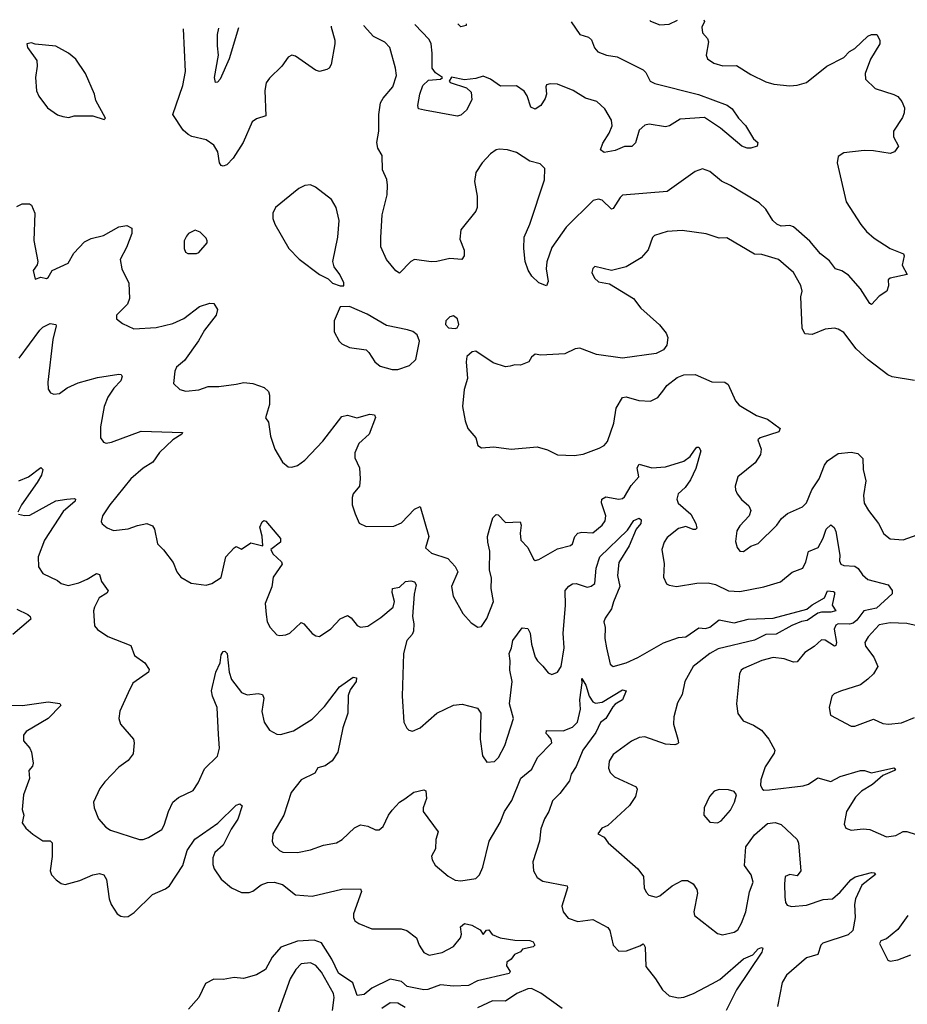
# Model space of a CAD drawing. Extents: x 2143765 to 2212931, y 878955 to 1017455.
# Tile 288 of 309: x 2165591 to 2170367, y 1011728 to 1017025. Entities that reach past the tile are written whole.
import ezdxf

# ---------------------------------------------------------------- set-up
doc = ezdxf.new("R2010")
doc.units = 0

msp = doc.modelspace()

# ---------------------------------------------------------------- linework, layer by layer
at = {"layer": '0CON20XD'}
for points in [[(2169271.4, 1017025.4), (2169275.8, 1017015), (2169261.9, 1016985), (2169264.4, 1016954.4), (2169291.2, 1016925), (2169297.1, 1016907.1), (2169284.3, 1016835), (2169292.5, 1016815), (2169325, 1016790.6), (2169375, 1016777.3), (2169448.5, 1016778.5), (2169525, 1016730), (2169605, 1016691.1), (2169647.9, 1016677.9), (2169735, 1016670), (2169775, 1016672.9), (2169825, 1016687.1), (2169934.6, 1016775.4), (2170025, 1016821.4), (2170055, 1016854.2), (2170085, 1016870.8), (2170155, 1016936.9), (2170175, 1016945.5), (2170202.5, 1016945), (2170218.8, 1016915), (2170218.8, 1016895), (2170167.9, 1016812.1), (2170140, 1016735), (2170141.2, 1016705), (2170194.3, 1016654.3), (2170293.7, 1016623.7), (2170315, 1016611.4), (2170337.5, 1016585), (2170351.7, 1016551.7), (2170350, 1016525), (2170340.3, 1016499.7), (2170292.5, 1016425), (2170293.3, 1016395), (2170318.6, 1016345), (2170297.5, 1016315), (2170275, 1016305.8), (2170185, 1016320), (2170135, 1016321.2), (2170025, 1016308.8), (2169995, 1016290), (2169990, 1016255), (2170037.1, 1016045), (2170117.5, 1015922.5), (2170148, 1015885), (2170189.1, 1015849.1), (2170275, 1015793.5), (2170345.7, 1015765.7), (2170350, 1015755), (2170340, 1015705), (2170366.7, 1015655), (2170274, 1015635), (2170264.3, 1015625), (2170265.8, 1015594.2), (2170256.2, 1015565), (2170215, 1015537.5), (2170175, 1015493.8), (2170165, 1015498), (2170115, 1015576.7), (2170051.2, 1015651.2), (2170015, 1015673.8), (2169980, 1015685), (2169948.2, 1015728.2), (2169899.2, 1015765), (2169843.1, 1015833.1), (2169755, 1015910), (2169735, 1015917.5), (2169687.5, 1015915), (2169664.3, 1015925), (2169642.5, 1015945), (2169605.5, 1016005), (2169570.6, 1016040.6), (2169415, 1016133.1), (2169366.8, 1016156.8), (2169305, 1016208.8), (2169265, 1016223.3), (2169225, 1016208.8), (2169075, 1016100.6), (2168835, 1016080.8), (2168821.1, 1016068.9), (2168785, 1016008.8), (2168775, 1016006.2), (2168725, 1016054.5), (2168705, 1016060), (2168677.5, 1016052.5), (2168531.3, 1015908.7), (2168455, 1015799.2), (2168427.7, 1015722.3), (2168424.6, 1015685), (2168433.9, 1015616.1), (2168425, 1015593.8), (2168385, 1015609.2), (2168346.9, 1015645), (2168327.4, 1015677.4), (2168311.1, 1015725), (2168303.3, 1015795), (2168304.5, 1015855), (2168335.5, 1015925), (2168413.9, 1016163.9), (2168416.7, 1016225), (2168390.7, 1016250.7), (2168336.7, 1016265), (2168265, 1016310), (2168215, 1016325.6), (2168171.2, 1016328.8), (2168154.4, 1016325.6), (2168125, 1016303.8), (2168078.8, 1016255), (2168045, 1016202.5), (2168038, 1016155), (2168052.5, 1016075), (2168052.9, 1016015), (2168045.4, 1015994.6), (2167964, 1015895), (2167959.2, 1015845), (2167982, 1015785), (2167982, 1015755), (2167970, 1015735), (2167905, 1015740), (2167835, 1015723.5), (2167805, 1015722.5), (2167715, 1015735.8), (2167695.8, 1015724.2), (2167635, 1015661.2), (2167615, 1015674.2), (2167564.5, 1015735), (2167533.8, 1015803.8), (2167534.3, 1015854.3), (2167541.8, 1015975), (2167567.8, 1016082.2), (2167570.6, 1016135), (2167565.7, 1016165), (2167542.7, 1016217.3), (2167541.4, 1016295), (2167518.6, 1016335), (2167513.5, 1016365), (2167523.8, 1016425), (2167523.6, 1016515), (2167532, 1016578), (2167546.2, 1016603.8), (2167598.5, 1016665), (2167618.5, 1016725), (2167613.8, 1016763.8), (2167581.9, 1016875), (2167555.8, 1016905), (2167495, 1016934.3), (2167445, 1016991.4), (2167442, 1016994)], [(2168557.8, 1017013.1), (2168605, 1016946.2), (2168651.7, 1016931.7), (2168667.4, 1016917.4), (2168683.2, 1016873.2), (2168702.1, 1016852.1), (2168747.5, 1016835), (2168805, 1016825.7), (2168945.9, 1016755.9), (2168960.5, 1016740.5), (2168984.2, 1016695), (2169008.1, 1016681.9), (2169242.6, 1016622.6), (2169397.5, 1016565), (2169424, 1016545), (2169459.2, 1016495), (2169496.9, 1016456.9), (2169540, 1016385), (2169563.3, 1016365), (2169558.8, 1016345), (2169525, 1016334.3), (2169505, 1016334.4), (2169476.2, 1016345), (2169361.2, 1016441.2), (2169275, 1016500), (2169145, 1016490.4), (2169086.9, 1016455), (2169065, 1016449.7), (2168977.5, 1016462.5), (2168955, 1016457.5), (2168925, 1016431.2), (2168905, 1016362.5), (2168885, 1016342.5), (2168845, 1016342.2), (2168795, 1016321.5), (2168735, 1016310.8), (2168716.7, 1016325), (2168728.2, 1016361.8), (2168762.3, 1016415), (2168779.1, 1016455), (2168775.6, 1016485), (2168740, 1016545), (2168695.8, 1016585), (2168635, 1016603.8), (2168568.9, 1016645), (2168485, 1016677.6), (2168445, 1016680.7), (2168425.5, 1016674.5), (2168421.1, 1016665), (2168425.6, 1016625), (2168418, 1016602), (2168395, 1016563.8), (2168365, 1016544), (2168341.2, 1016555), (2168320.8, 1016615), (2168305, 1016641.2), (2168265, 1016668.8), (2168177.3, 1016667.3), (2168125, 1016705.6), (2168085, 1016721.9), (2168045, 1016708.6), (2167985, 1016701.1), (2167915, 1016715.6), (2167902.2, 1016695), (2167907.8, 1016687.8), (2167995, 1016659.5), (2168019.7, 1016635), (2168024.5, 1016595), (2167995, 1016538.9), (2167965, 1016510.9), (2167945, 1016506), (2167769.3, 1016539.3), (2167736.4, 1016546.4), (2167733.4, 1016563.4), (2167743.2, 1016625), (2167759.5, 1016670.5), (2167790.4, 1016699.6), (2167855, 1016705.3), (2167866.5, 1016715), (2167828.6, 1016738.6), (2167809.6, 1016765), (2167810.8, 1016845), (2167804.6, 1016894.6), (2167795, 1016918.8), (2167716.7, 1016998.7)], [(2168982.4, 1017020.4), (2168985, 1017017.5), (2169035, 1016998.6), (2169085, 1017001.9), (2169129.6, 1017022.9)], [(2167267.8, 1016991), (2167267.1, 1016985), (2167285.8, 1016915), (2167285.8, 1016895), (2167267.5, 1016785), (2167256, 1016765), (2167243, 1016757), (2167205, 1016747.5), (2167183.2, 1016753.2), (2167075, 1016829.2), (2167055, 1016834), (2167035, 1016823.8), (2167002, 1016775), (2166935, 1016711.2), (2166918, 1016685), (2166910, 1016645), (2166915, 1016507.5), (2166865, 1016492.5), (2166841.2, 1016475), (2166794.3, 1016365), (2166739.8, 1016280.2), (2166705, 1016243.8), (2166685, 1016236.7), (2166675, 1016240), (2166666.2, 1016255), (2166657.5, 1016315), (2166635, 1016350.6), (2166595, 1016378.5), (2166516.6, 1016396.6), (2166497, 1016407), (2166471.3, 1016431.3), (2166415.8, 1016515), (2166468.9, 1016671.1), (2166483, 1016747), (2166472.3, 1016976.5)], [(2166768.6, 1016982.1), (2166717.9, 1016815), (2166669.1, 1016705), (2166655, 1016689.4), (2166645, 1016688), (2166639.7, 1016715), (2166661.3, 1016835), (2166655.9, 1016885), (2166654.6, 1016945), (2166663.2, 1016980.1)], [(2167994.1, 1017003.5), (2167992.5, 1016995), (2167965, 1016986.7), (2167948.9, 1017002.7)], [(2166045, 1016487.5), (2166052.5, 1016495), (2166000.5, 1016590.5), (2165993.3, 1016625), (2165945.7, 1016735), (2165892.6, 1016812.6), (2165854.5, 1016844.5), (2165785, 1016883.8), (2165675, 1016893.3), (2165655, 1016900), (2165630, 1016895), (2165633.8, 1016875), (2165684.2, 1016805), (2165685.8, 1016775), (2165675.8, 1016714.2), (2165682, 1016642), (2165693.8, 1016613.8), (2165741.3, 1016551.3), (2165795, 1016513.8), (2165823.9, 1016503.9), (2165855, 1016500), (2165885, 1016507.5), (2165985, 1016507.5), (2166045, 1016487.5)], [(2167315, 1015592.5), (2167335, 1015593.3), (2167335, 1015610), (2167313.8, 1015655), (2167283.3, 1015695), (2167276.7, 1015725), (2167303.1, 1015855), (2167310.9, 1015945), (2167294.3, 1016015), (2167268, 1016058), (2167183.3, 1016125), (2167155, 1016136), (2167125, 1016133.8), (2167092.9, 1016117.1), (2166966.7, 1016015), (2166953.3, 1015985), (2166953.3, 1015955), (2166963.3, 1015925), (2167040, 1015795), (2167095, 1015736.7), (2167204.5, 1015654.5), (2167250.3, 1015630.3), (2167275, 1015607.1), (2167315, 1015592.5)], [(2165575, 1016020.8), (2165603.9, 1016033.9), (2165643.8, 1016033.8), (2165655, 1016026.7), (2165672.5, 1015985), (2165667.3, 1015837.3), (2165689.2, 1015725), (2165684.3, 1015705.7), (2165663.3, 1015675), (2165675, 1015630), (2165705, 1015640), (2165735, 1015633.3), (2165745, 1015637.5), (2165765, 1015676.7), (2165852.5, 1015715), (2165881.7, 1015768.3), (2165940.2, 1015829.8), (2165975, 1015848.1), (2166041.2, 1015865), (2166125, 1015910.6), (2166167.3, 1015917.3), (2166193.9, 1015903.9), (2166194.3, 1015875), (2166165, 1015800), (2166132.5, 1015735), (2166140, 1015685), (2166177.9, 1015607.9), (2166181.4, 1015525), (2166172, 1015495), (2166112.5, 1015435), (2166112.5, 1015415), (2166145, 1015391.2), (2166205, 1015362.5), (2166325, 1015369.4), (2166415, 1015391.1), (2166475, 1015417.3), (2166558.6, 1015481.4), (2166615, 1015499.4), (2166635, 1015499.2), (2166655.5, 1015465.5), (2166647.8, 1015435), (2166584.7, 1015355.3), (2166553.1, 1015296.9), (2166478.3, 1015191.7), (2166434, 1015155), (2166426.2, 1015135), (2166418.3, 1015068.3), (2166452.5, 1015035), (2166485, 1015026.2), (2166555, 1015034.3), (2166605, 1015051.4), (2166662.2, 1015052.2), (2166755, 1015064.6), (2166797, 1015073), (2166845, 1015067.9), (2166906.2, 1015046.2), (2166929.2, 1015025), (2166935.7, 1015005), (2166935.8, 1014954.2), (2166914, 1014884), (2166929.3, 1014859.3), (2166940, 1014785), (2166964.2, 1014715), (2167004.4, 1014644.4), (2167035, 1014618.8), (2167055, 1014618), (2167085, 1014627.5), (2167125.7, 1014655), (2167221.5, 1014758.5), (2167325, 1014890), (2167355, 1014897.5), (2167405, 1014883.1), (2167475, 1014902.5), (2167499.5, 1014899.5), (2167505.8, 1014885), (2167470.6, 1014795), (2167415, 1014744.3), (2167394.6, 1014695), (2167395, 1014667.5), (2167418.6, 1014615), (2167422.9, 1014555), (2167420, 1014515), (2167386.2, 1014475), (2167380, 1014455), (2167380, 1014415), (2167396.4, 1014366.4)], [(2166543, 1015767), (2166555, 1015773.3), (2166600, 1015825), (2166600, 1015835), (2166595, 1015850), (2166563, 1015883), (2166535, 1015892.5), (2166500, 1015875), (2166489.3, 1015860.7), (2166476.7, 1015835), (2166476.7, 1015795), (2166482.5, 1015775), (2166495, 1015767.5), (2166543, 1015767)], [(2170405, 1015084.4), (2170285.9, 1015104.1), (2170261.2, 1015115), (2170155.6, 1015195), (2170091.1, 1015255), (2170025, 1015342), (2169995, 1015360.8), (2169975, 1015365.6), (2169925, 1015360), (2169855, 1015332.2), (2169815, 1015336), (2169800.6, 1015365), (2169794.4, 1015535), (2169800.8, 1015565), (2169794.3, 1015595), (2169754.3, 1015665), (2169673.8, 1015735), (2169585, 1015762.2), (2169545, 1015764.3), (2169395, 1015852), (2169355, 1015849.2), (2169285, 1015872.5), (2169155, 1015890.6), (2169075, 1015885.7), (2169007.5, 1015865), (2168996.1, 1015853.9), (2168973, 1015787), (2168935, 1015744), (2168855, 1015695.8), (2168775, 1015675.8), (2168685, 1015696.7), (2168674.1, 1015685.9), (2168668.8, 1015665), (2168683.8, 1015635), (2168705.8, 1015615.8), (2168765, 1015603.8), (2168893.3, 1015525), (2168933, 1015473), (2169034.2, 1015384.2), (2169068.8, 1015338.8), (2169078.8, 1015315), (2169073.3, 1015275), (2169055, 1015248.8), (2169015, 1015229.2), (2168835, 1015203.8), (2168694.5, 1015224.5), (2168605, 1015258.8), (2168580, 1015255), (2168525, 1015228), (2168395, 1015221.2), (2168363.9, 1015226.1), (2168345, 1015210), (2168330, 1015185), (2168285, 1015166.2), (2168255, 1015167.5), (2168230.7, 1015160.7), (2168205, 1015156.7), (2168138.3, 1015178.3), (2168045, 1015242.5), (2168025, 1015237.5), (2167997.5, 1015212.5), (2167993.3, 1015185), (2168000.6, 1015095), (2167982.5, 1015035), (2167974.2, 1014945), (2167987.3, 1014867.3), (2168002, 1014825), (2168045, 1014776.2), (2168056, 1014735), (2168075, 1014722.5), (2168142.7, 1014727.3), (2168235, 1014713.8), (2168375, 1014728), (2168431.7, 1014711.7), (2168485, 1014683.3), (2168575, 1014681.2), (2168622.3, 1014687.7), (2168709.5, 1014720.5), (2168736.7, 1014735), (2168753.8, 1014755), (2168788, 1014855), (2168801.2, 1014935), (2168835, 1014993.3), (2168855, 1014996.7), (2168923, 1014977), (2168985, 1014973.3), (2169025, 1014992.5), (2169056.4, 1015033.6), (2169073.6, 1015056.4), (2169129.2, 1015100.8), (2169165, 1015114.2), (2169225, 1015115.6), (2169315, 1015077.5), (2169385, 1015074.2), (2169402.9, 1015062.9), (2169441.9, 1014975), (2169461.7, 1014951.7), (2169555, 1014895.7), (2169615, 1014876), (2169682.5, 1014825), (2169675, 1014807.5), (2169575, 1014776.2), (2169562.5, 1014765), (2169580, 1014715), (2169576.2, 1014685), (2169548.7, 1014641.3), (2169454.5, 1014565.5), (2169441.4, 1014515), (2169441.9, 1014495), (2169451.4, 1014475), (2169475, 1014443.8), (2169515, 1014408.8), (2169524.2, 1014385), (2169516, 1014355), (2169465, 1014301.5), (2169448.9, 1014275), (2169442.1, 1014217.9), (2169451.1, 1014185), (2169465, 1014165.8), (2169485, 1014164.4), (2169525, 1014192.9), (2169565, 1014207.5), (2169665.7, 1014305), (2169689.1, 1014340.9), (2169722, 1014368), (2169803.8, 1014405), (2169824.3, 1014425), (2169853.5, 1014495), (2169893.1, 1014555), (2169921.4, 1014628.6), (2169937.4, 1014652.6), (2169995, 1014691.4), (2170065, 1014698.1), (2170101.4, 1014691.4), (2170128.1, 1014665), (2170128.5, 1014605), (2170144.4, 1014545), (2170130.6, 1014465), (2170135, 1014423.8), (2170157.5, 1014385), (2170212, 1014315), (2170239.7, 1014259.7), (2170275, 1014232.5), (2170345, 1014227.1), (2170445, 1014261.9)], [(2167595, 1015142.5), (2167625, 1015143.3), (2167688.8, 1015165), (2167722.4, 1015197.6), (2167741.4, 1015295), (2167729.4, 1015329.4), (2167706.8, 1015346.8), (2167676.9, 1015356.9), (2167565, 1015380), (2167461.2, 1015441.2), (2167365, 1015482.5), (2167315, 1015480), (2167283.3, 1015405), (2167283.3, 1015345), (2167310, 1015295), (2167325, 1015281.2), (2167365, 1015262), (2167455, 1015248.8), (2167470, 1015235), (2167501.4, 1015185), (2167530.5, 1015160.5), (2167595, 1015142.5)], [(2167935, 1015364.2), (2167945, 1015367.5), (2167953.3, 1015385), (2167946.2, 1015415), (2167925, 1015432.5), (2167905, 1015426.7), (2167883.3, 1015405), (2167882, 1015385), (2167898.3, 1015368.3), (2167935, 1015364.2)], [(2165587.7, 1015205), (2165699.6, 1015355), (2165715, 1015370.9), (2165755, 1015390.6), (2165785, 1015386.2), (2165788, 1015378), (2165770.3, 1015305), (2165742.1, 1015075), (2165745, 1015037.5), (2165757.3, 1015017.3), (2165775, 1015010), (2165805, 1015014.3), (2165846.3, 1015043.7), (2165905, 1015071.5), (2166010, 1015100), (2166125, 1015118.9), (2166136.4, 1015116.4), (2166143.1, 1015105), (2166135, 1015081.4), (2166097.6, 1015042.4), (2166065.6, 1014995), (2166045.5, 1014944.5), (2166026, 1014835), (2166026.2, 1014775), (2166041.7, 1014751.7), (2166056.7, 1014746.7), (2166085, 1014752.5), (2166245, 1014810.9), (2166466.2, 1014805), (2166463.8, 1014795), (2166415.9, 1014764.1), (2166343.6, 1014696.4), (2166307.1, 1014645), (2166255, 1014611.9), (2166188.6, 1014555), (2166075.6, 1014415), (2166037.1, 1014355), (2166030, 1014325), (2166035, 1014312.5), (2166061.7, 1014291.7), (2166095, 1014276.9), (2166175, 1014285.6), (2166225, 1014303.1), (2166274.3, 1014314.3), (2166305, 1014302), (2166316.9, 1014285), (2166332, 1014205), (2166365, 1014173.8), (2166416.7, 1014105), (2166435.8, 1014055), (2166458.8, 1014025), (2166513.2, 1013993.2), (2166595, 1013983.3), (2166625, 1013992), (2166675.4, 1014024.6), (2166699.6, 1014135), (2166745, 1014184), (2166755, 1014190), (2166785, 1014176.2), (2166835, 1014210.7), (2166898.8, 1014195), (2166895.8, 1014245.8), (2166882.9, 1014295), (2166895, 1014324.2), (2166905, 1014330.8), (2166915, 1014328), (2166994.6, 1014234.6), (2166994.4, 1014215), (2166942.1, 1014175), (2166952.3, 1014152.3), (2166999.1, 1014109.1), (2167002.5, 1014095), (2166954.5, 1014025), (2166947, 1013973), (2166912, 1013885), (2166916.7, 1013825), (2166922.5, 1013785), (2166938.8, 1013755), (2166975, 1013715.8), (2166991.4, 1013711.4), (2167023.3, 1013715), (2167045, 1013724.6), (2167105, 1013781.2), (2167120, 1013775), (2167165, 1013723.3), (2167185, 1013710), (2167205, 1013706.7), (2167265, 1013748), (2167315, 1013801.2), (2167355, 1013820), (2167375, 1013807.5), (2167407.5, 1013765), (2167425, 1013756.2), (2167465, 1013762.5), (2167535, 1013808.1), (2167600, 1013865), (2167607.7, 1013895), (2167595.8, 1013944.2), (2167597.5, 1013965), (2167635, 1013972), (2167667.6, 1014002.4), (2167695, 1014006.2), (2167715, 1014000.5), (2167724.8, 1013985), (2167712.7, 1013935), (2167705.3, 1013815), (2167712, 1013775), (2167710.5, 1013735), (2167703.1, 1013716.9), (2167674.4, 1013685), (2167655.8, 1013615.8), (2167649.2, 1013385), (2167658, 1013245), (2167673.6, 1013213.6), (2167685, 1013202.5), (2167705, 1013196.7), (2167745, 1013216), (2167835, 1013294.4), (2167925, 1013337.1), (2167971.7, 1013341.7), (2168055, 1013321.2), (2168072, 1013295), (2168068, 1013155), (2168082, 1013065), (2168105, 1013031.2), (2168145, 1013034), (2168168, 1013055), (2168200.7, 1013119.3), (2168247.8, 1013265), (2168226.2, 1013345), (2168240, 1013465), (2168228.8, 1013525), (2168230.9, 1013575), (2168223.8, 1013615), (2168237.3, 1013645), (2168245, 1013685.7), (2168295, 1013754), (2168325, 1013748.8), (2168337.8, 1013725), (2168345.4, 1013665), (2168365, 1013596), (2168376.7, 1013575), (2168405, 1013547.1), (2168435, 1013512), (2168455, 1013502.5), (2168485, 1013514.2), (2168504.4, 1013545), (2168521.3, 1013645), (2168515.3, 1013725), (2168527, 1013873), (2168526.2, 1013955), (2168545, 1013978), (2168565, 1013989.2), (2168585, 1013992), (2168645, 1013971.5), (2168665, 1013976.7), (2168685, 1013991.9), (2168693.4, 1014075), (2168712.5, 1014135), (2168861.9, 1014278.1), (2168895, 1014330), (2168925, 1014342.9), (2168934.4, 1014334.4), (2168933.1, 1014315), (2168908.5, 1014285), (2168870.5, 1014195), (2168815.3, 1014105), (2168808, 1014035), (2168819.6, 1013975), (2168786.8, 1013893.3), (2168775.3, 1013855), (2168740.9, 1013805), (2168733.8, 1013785), (2168741.8, 1013755), (2168738.8, 1013695), (2168747.5, 1013645), (2168767.4, 1013557.4), (2168785, 1013545.6), (2168853.8, 1013565), (2168917.1, 1013592.9), (2169055, 1013673.1), (2169135, 1013701.1), (2169175, 1013704.6), (2169245, 1013753.3), (2169280.5, 1013750.5), (2169305, 1013756.3), (2169355, 1013795.5), (2169435, 1013779.6), (2169509.7, 1013800.3), (2169645, 1013805.4), (2169827.1, 1013852.9), (2169855, 1013876.8), (2169922.1, 1013915), (2169937.7, 1013952.3), (2169969, 1013949), (2169975.4, 1013945), (2169975.7, 1013935), (2169961.8, 1013875), (2169982.5, 1013845), (2169955, 1013836.8), (2169905, 1013837.4), (2169885, 1013831.9), (2169827.8, 1013792.2), (2169797.4, 1013787.4), (2169745, 1013766.6), (2169660.7, 1013719.2), (2169605, 1013717), (2169543.8, 1013686.2), (2169349.2, 1013640.8), (2169305, 1013615.2), (2169214.1, 1013545), (2169170, 1013465), (2169156, 1013395), (2169130.3, 1013349.7), (2169111.1, 1013275), (2169108.9, 1013235), (2169132, 1013155), (2169136, 1013135), (2169130.5, 1013129.5), (2169115.6, 1013124.4), (2169065, 1013127.1), (2168955, 1013166.7), (2168925, 1013163.1), (2168883.6, 1013143.6), (2168785, 1013072.5), (2168763.1, 1013035), (2168758.8, 1012998.8), (2168768, 1012975), (2168792, 1012952), (2168908.3, 1012898.3), (2168914, 1012885), (2168904.4, 1012845), (2168873, 1012797), (2168755, 1012688.8), (2168722.5, 1012675), (2168702.5, 1012645), (2168735, 1012627.5), (2168756.8, 1012596.8), (2168916.8, 1012456.8), (2168946.7, 1012415), (2168950.8, 1012355), (2168961.3, 1012331.3), (2168976.7, 1012315), (2169015, 1012304.3), (2169035, 1012311.4), (2169102, 1012365), (2169155, 1012394.2), (2169185, 1012393.8), (2169215, 1012376.2), (2169233.8, 1012345), (2169238, 1012325), (2169217.5, 1012225), (2169222, 1012205), (2169345, 1012108), (2169371.7, 1012101.7)], [(2167396.4, 1014366.4), (2167417, 1014317), (2167455, 1014298.8), (2167605, 1014300.8), (2167645, 1014318.6), (2167715, 1014392), (2167745.7, 1014405.7), (2167792.2, 1014245), (2167775, 1014183.3), (2167806.7, 1014155), (2167895, 1014126), (2167935, 1014083.8), (2167947.8, 1014055), (2167914.2, 1013975), (2167923.4, 1013923.4), (2167975, 1013831.2), (2168020.5, 1013780.5), (2168056.4, 1013756.4), (2168075, 1013760), (2168105, 1013803.3), (2168140.6, 1013895), (2168127.3, 1013965), (2168130.4, 1014020.4), (2168118.6, 1014065), (2168120.4, 1014165), (2168109.3, 1014215), (2168108.9, 1014245), (2168119.1, 1014285), (2168137.5, 1014345), (2168155, 1014363.8), (2168165, 1014361.2), (2168205, 1014320.8), (2168283.8, 1014323.8), (2168290, 1014305), (2168283, 1014263), (2168287.5, 1014225), (2168324.6, 1014184.6), (2168355, 1014122), (2168365, 1014115.8), (2168385, 1014120.6), (2168485, 1014177.5), (2168555, 1014195.7), (2168565.6, 1014205), (2168578.5, 1014245), (2168595, 1014262.2), (2168615, 1014267.1), (2168675, 1014264.6), (2168725, 1014305.6), (2168740.9, 1014329.1), (2168744.1, 1014355), (2168721.8, 1014425), (2168723.6, 1014446.4), (2168745, 1014458.9), (2168815, 1014446.4), (2168835, 1014449.5), (2168845, 1014457.8), (2168881.8, 1014518.2), (2168921.5, 1014565), (2168913.9, 1014615), (2168925, 1014634.2), (2168992.5, 1014615), (2169065, 1014619.2), (2169165, 1014650.4), (2169199.4, 1014675), (2169221.5, 1014708.5), (2169235, 1014726), (2169245, 1014726), (2169255.6, 1014705.6), (2169229.1, 1014610.9), (2169200.3, 1014549.7), (2169170.9, 1014509.1), (2169133.8, 1014475), (2169126, 1014445), (2169133.4, 1014423.4), (2169202.1, 1014365), (2169228.9, 1014315), (2169235, 1014290), (2169227.5, 1014282.5), (2169215, 1014282.2), (2169175, 1014298.1), (2169135, 1014287.5), (2169075, 1014238.8), (2169059.2, 1014215), (2169045.8, 1014175), (2169057.9, 1014097.9), (2169055.8, 1014025), (2169070.3, 1013990.3), (2169085, 1013982), (2169125, 1013976), (2169235, 1013994), (2169295, 1013995.7), (2169335, 1013985.7), (2169405, 1013952.7), (2169465, 1013949.5), (2169595, 1013974.5), (2169685, 1014001.4), (2169747.6, 1014052.4), (2169804, 1014075), (2169821.1, 1014108.9), (2169835, 1014164), (2169888, 1014185), (2169913.6, 1014235), (2169930, 1014285), (2169955, 1014308), (2169973.4, 1014293.4), (2169981.5, 1014271.5), (2170003.2, 1014145), (2170002.9, 1014112.9), (2170010, 1014095), (2170025, 1014088.9), (2170085, 1014084.7), (2170103.2, 1014073.2), (2170125, 1014039.2), (2170155, 1014014), (2170263.3, 1013985), (2170286.2, 1013955), (2170286.1, 1013936.1), (2170200.5, 1013859.5), (2170132.5, 1013845), (2170094.9, 1013795.1), (2170075, 1013778.8), (2170055, 1013773.5), (2169995.3, 1013774.7), (2169981.6, 1013768.4), (2169974.2, 1013745.8), (2169985.9, 1013675), (2169982.2, 1013657.8), (2169975, 1013654.6), (2169925, 1013686.4), (2169905, 1013688.5), (2169865, 1013652.1), (2169815, 1013620), (2169775, 1013570), (2169755, 1013568.8), (2169703.5, 1013586.5), (2169645, 1013592.9), (2169585, 1013578), (2169485.9, 1013534.1), (2169473.3, 1013525), (2169463.8, 1013505), (2169448, 1013345), (2169455, 1013292.5), (2169483.4, 1013253.4), (2169539.3, 1013229.3), (2169582.1, 1013202.1), (2169621.2, 1013155), (2169654.2, 1013095), (2169650.9, 1013079.1), (2169601.2, 1013005), (2169578.8, 1012935), (2169576.7, 1012905), (2169587.5, 1012885), (2169595, 1012880), (2169625, 1012880.8), (2169806.4, 1012903.6), (2169835, 1012912.2), (2169885, 1012945.7), (2169955, 1012925.6), (2170006.4, 1012953.6), (2170115, 1012986.2), (2170136.2, 1012986.2), (2170175, 1012973.3), (2170295, 1013000), (2170303.3, 1012995), (2170298.8, 1012985), (2170235, 1012958.1), (2170179, 1012911), (2170120.3, 1012875), (2170087.4, 1012842.6), (2170038.9, 1012765), (2170027.5, 1012697.5), (2170035.9, 1012675.9), (2170065, 1012664.2), (2170128.7, 1012671.3), (2170165, 1012668.1), (2170255, 1012629.4), (2170305, 1012636.7), (2170345, 1012656.9), (2170365, 1012658.1), (2170415, 1012641.4)], [(2165586.5, 1014543.5), (2165638, 1014565), (2165705, 1014615.8), (2165715.4, 1014605.4), (2165708.5, 1014575), (2165685.4, 1014535), (2165600.4, 1014415), (2165581.4, 1014375)], [(2165583.8, 1014365), (2165617.5, 1014357.5), (2165645, 1014359.2), (2165785, 1014436.7), (2165845.3, 1014445.3), (2165885, 1014448.5), (2165892, 1014445), (2165890, 1014435), (2165825, 1014380), (2165724.1, 1014225), (2165690, 1014135), (2165692, 1014082), (2165715, 1014046), (2165795, 1014007.5), (2165815, 1013992), (2165851.2, 1013981.2), (2165910, 1013995), (2165955, 1014014.3), (2166005, 1014045.7), (2166020, 1014040), (2166031.7, 1014001.7), (2166066.8, 1013953.2), (2166060, 1013940), (2166018.9, 1013915), (2165993.3, 1013865), (2165988.9, 1013845), (2165994.4, 1013764.4), (2166010, 1013745), (2166065, 1013705.8), (2166188.9, 1013658.9), (2166209.2, 1013605), (2166264, 1013565), (2166288.3, 1013528.3), (2166284, 1013515), (2166272, 1013505), (2166200, 1013455), (2166175.6, 1013404.4), (2166130.8, 1013305), (2166124.1, 1013265.9), (2166134.2, 1013235), (2166204.3, 1013155), (2166207.5, 1013135), (2166200.8, 1013075), (2166175, 1013038.8), (2166125, 1013003.8), (2166048.8, 1012925), (2166021.7, 1012888.3), (2165988.8, 1012815), (2165992, 1012785), (2166014.4, 1012725), (2166055, 1012681.2), (2166080, 1012665), (2166235, 1012614.2), (2166255, 1012614.2), (2166285, 1012625.7), (2166355, 1012668.8), (2166368.7, 1012691.3), (2166391.5, 1012765), (2166414.5, 1012815.5), (2166445, 1012840), (2166525, 1012878), (2166551.2, 1012918.8), (2166586.2, 1012995), (2166655, 1013062.5), (2166665.7, 1013105), (2166660.2, 1013180.2), (2166653.1, 1013325), (2166628.2, 1013385), (2166623.8, 1013415), (2166646.1, 1013515), (2166670, 1013565), (2166675, 1013607.5), (2166685, 1013626), (2166695, 1013627.5), (2166707.1, 1013615), (2166718.8, 1013515), (2166730, 1013475), (2166784, 1013405), (2166815, 1013392.9), (2166875, 1013399.2), (2166896.7, 1013395), (2166904, 1013375), (2166893.4, 1013303.4), (2166905.7, 1013245), (2166935, 1013203.3), (2166975, 1013181.2), (2166995, 1013178.8), (2167065, 1013199.2), (2167165, 1013261.8), (2167230.7, 1013329.3), (2167312.2, 1013435), (2167385, 1013488), (2167402.5, 1013485), (2167400.6, 1013465), (2167370, 1013420), (2167358.8, 1013388.8), (2167357.2, 1013295), (2167329.6, 1013215), (2167303.3, 1013085), (2167271.7, 1013038.3), (2167235, 1013011), (2167195, 1013000.8), (2167178.2, 1012971.8), (2167105.6, 1012935), (2167052.4, 1012867.6), (2167012.5, 1012745), (2166954, 1012645), (2166950, 1012605), (2166956, 1012586), (2166988.8, 1012555), (2167006.8, 1012546.8), (2167085, 1012544.4), (2167155, 1012559.4), (2167225, 1012584.4), (2167295, 1012595.8), (2167325.5, 1012614.5), (2167392.8, 1012677.2), (2167425, 1012693.1), (2167465, 1012685.7), (2167505, 1012665.7), (2167525, 1012666.9), (2167546.9, 1012685), (2167574.6, 1012745.4), (2167595, 1012772.5), (2167634, 1012815), (2167663, 1012833), (2167711.3, 1012868.7), (2167765, 1012881.2), (2167775.9, 1012875.9), (2167780, 1012835), (2167761.4, 1012785), (2167762.5, 1012765), (2167842.5, 1012655), (2167830, 1012615), (2167828.1, 1012565), (2167807.5, 1012525), (2167810, 1012505), (2167826.8, 1012476.8), (2167897, 1012417), (2167935, 1012396), (2167965, 1012392.5), (2168045, 1012404.4), (2168065, 1012424.2), (2168083.8, 1012465), (2168117.9, 1012605), (2168176.8, 1012705), (2168200, 1012765), (2168238.7, 1012825), (2168286.9, 1012945), (2168347.5, 1012992.5), (2168376.7, 1013055), (2168454.4, 1013135), (2168450.8, 1013155), (2168433.8, 1013173.8), (2168424, 1013185), (2168425, 1013200), (2168515, 1013198.8), (2168565, 1013218.7), (2168592.8, 1013245), (2168608.9, 1013315), (2168604.3, 1013365), (2168617, 1013457), (2168615, 1013480), (2168636.4, 1013445), (2168655.5, 1013385), (2168675, 1013355.8), (2168688.3, 1013348.3), (2168725, 1013353.5), (2168835, 1013418.8), (2168853.9, 1013413.9), (2168834.2, 1013365), (2168795, 1013342.1), (2168782.1, 1013327.9), (2168745, 1013265.4), (2168716.5, 1013243.5), (2168690.2, 1013189.8), (2168621.1, 1013095), (2168585, 1013008), (2168558.6, 1012965), (2168549.7, 1012930.3), (2168497.4, 1012862.6), (2168457, 1012823), (2168437.7, 1012765), (2168414.7, 1012725), (2168395, 1012671.2), (2168387.4, 1012605), (2168352.7, 1012495), (2168355.6, 1012445), (2168375, 1012410.8), (2168405, 1012390.6), (2168536.7, 1012365), (2168538.8, 1012355), (2168508, 1012255), (2168516, 1012225), (2168541.7, 1012191.7), (2168593.6, 1012173.6), (2168675, 1012184.3), (2168755, 1012140), (2168765.6, 1012125), (2168784.4, 1012045), (2168815, 1012014.4), (2168855.4, 1012014.6), (2168928.6, 1012041.4), (2168945, 1012053.3), (2168950, 1012050), (2168955.7, 1012035.7), (2168960.8, 1011930.8), (2169012.2, 1011865), (2169049.2, 1011805), (2169085, 1011774), (2169135, 1011762.5), (2169165, 1011765.7), (2169216.7, 1011785), (2169315, 1011837.1)], [(2165575, 1013853.3), (2165635, 1013825.7), (2165648, 1013815), (2165650.3, 1013799.7), (2165555, 1013717.3)], [(2170565, 1013731.4), (2170365, 1013776.2), (2170275, 1013780), (2170215, 1013768.9), (2170157.1, 1013705), (2170138.6, 1013675), (2170141.4, 1013655), (2170186.4, 1013595), (2170207.5, 1013545), (2170185.6, 1013505), (2170155, 1013476.7), (2170115, 1013446.7), (2170007, 1013413), (2169972.7, 1013397.3), (2169960.8, 1013385), (2169946.2, 1013325), (2169954.2, 1013284.2), (2170065, 1013224), (2170085, 1013224.2), (2170185, 1013261.9), (2170235, 1013238.6), (2170265, 1013234.4), (2170335, 1013242.2), (2170405, 1013271.5)], [(2165455, 1013337.1), (2165605.5, 1013335.5), (2165744.6, 1013354.6), (2165807, 1013347), (2165813.3, 1013335), (2165744, 1013265), (2165626, 1013195), (2165610.8, 1013175), (2165610.8, 1013145), (2165646, 1013105), (2165654, 1013085), (2165663.8, 1013025), (2165660.7, 1013009.3), (2165640, 1012985), (2165643, 1012943), (2165612, 1012855), (2165604.2, 1012775), (2165612.5, 1012745), (2165605, 1012703.3), (2165624.4, 1012675), (2165662.2, 1012642.2), (2165715, 1012607.5), (2165755, 1012606.9), (2165765, 1012596.7), (2165766.4, 1012523.6), (2165755.8, 1012445), (2165762, 1012425), (2165787.4, 1012397.4), (2165815, 1012376.9), (2165835, 1012371.5), (2165915, 1012394.2), (2165985, 1012424.6), (2166020.6, 1012430.6), (2166043.3, 1012425), (2166058.6, 1012398.6), (2166073.4, 1012295), (2166083.4, 1012265), (2166115, 1012214.4), (2166135, 1012201.1), (2166155, 1012197.8), (2166175, 1012200.6), (2166207.8, 1012222.2), (2166305, 1012319.2), (2166375, 1012349.2), (2166398, 1012365), (2166468.9, 1012475), (2166492.9, 1012555), (2166534.1, 1012615.9), (2166657.3, 1012702.7), (2166755, 1012798.8), (2166775, 1012806.7), (2166788.8, 1012795), (2166765, 1012723.8), (2166729.3, 1012670.7), (2166685, 1012584.4), (2166640.9, 1012545), (2166629.6, 1012515), (2166629.4, 1012479.4), (2166636.8, 1012456.8), (2166675, 1012400.8), (2166731.2, 1012355), (2166785, 1012330), (2166825, 1012328.6), (2166845, 1012335.8), (2166889.8, 1012370.2), (2166925, 1012383.8), (2166960, 1012385), (2167005, 1012371.9), (2167075, 1012315.8), (2167165, 1012308.6), (2167325, 1012347.1), (2167425, 1012348.8), (2167429.4, 1012335), (2167387.8, 1012215), (2167386.7, 1012195), (2167395, 1012176), (2167415, 1012162.2), (2167485, 1012134.6), (2167575.4, 1012134.6), (2167644.3, 1012134.3), (2167674.1, 1012124.1), (2167726.7, 1012085), (2167741.2, 1012045), (2167765, 1012006.2), (2167795, 1011992.2), (2167865, 1012005.5), (2167925, 1012038.5), (2167962.3, 1012085), (2167967.5, 1012105), (2167963.3, 1012145), (2167985, 1012162), (2168023.6, 1012153.6), (2168068.3, 1012128.3), (2168085, 1012102.5), (2168103.6, 1012126.4), (2168115, 1012127.5), (2168132.7, 1012102.7), (2168175.5, 1012085.5), (2168255, 1012072.5), (2168335, 1012071.2), (2168353.9, 1012063.9), (2168362.5, 1012045), (2168353.3, 1012036.7), (2168296.4, 1012023.6), (2168285, 1012010), (2168252.5, 1011995), (2168235, 1011970), (2168212.5, 1011955), (2168210, 1011935), (2168230, 1011905), (2168225, 1011892.5), (2168055, 1011854.2), (2168005, 1011828.5), (2167925.4, 1011825.4), (2167855, 1011832.1), (2167786.5, 1011806.5), (2167765.4, 1011805.4), (2167675, 1011822.9), (2167645, 1011850.8), (2167585, 1011862.7), (2167486.5, 1011815), (2167445, 1011781.1), (2167406.7, 1011775), (2167383.2, 1011843.2), (2167306, 1011895), (2167269.9, 1011969.9), (2167215, 1012058.9), (2167175, 1012073.1), (2167085, 1012067.3), (2166995.4, 1012035), (2166949.1, 1011980.9), (2166913.1, 1011915), (2166865, 1011885.4), (2166795, 1011867.1), (2166745, 1011871.4), (2166685, 1011861.2), (2166635, 1011862.5), (2166590, 1011840), (2166554.4, 1011765), (2166498.6, 1011701.4)], [(2169345, 1012703.3), (2169365.9, 1012714.1), (2169415, 1012772.5), (2169436.7, 1012815), (2169447.5, 1012855), (2169435, 1012872.5), (2169405, 1012881.2), (2169355, 1012883.8), (2169327.5, 1012875), (2169303.3, 1012845), (2169273.3, 1012785), (2169272.5, 1012745), (2169305, 1012707.5), (2169345, 1012703.3)], [(2169371.7, 1012101.7), (2169436, 1012115), (2169455, 1012127.5), (2169475.5, 1012165), (2169497.8, 1012225), (2169517.2, 1012332.8), (2169536.9, 1012385), (2169527.2, 1012425), (2169491.1, 1012475), (2169497.6, 1012575), (2169545, 1012639), (2169615, 1012700.8), (2169656.4, 1012706.4), (2169688.8, 1012695), (2169774, 1012615), (2169781.5, 1012595), (2169794, 1012445), (2169775, 1012418), (2169734.2, 1012425.8), (2169710.5, 1012415), (2169705.3, 1012375.3), (2169708, 1012305), (2169712.1, 1012275), (2169720.5, 1012260.5), (2169743.6, 1012253.6), (2169825, 1012261.8), (2169915, 1012291.1), (2169965, 1012294.5), (2170005, 1012331.8), (2170062.7, 1012397.3), (2170085.7, 1012414.3), (2170175, 1012436.8), (2170188.8, 1012435), (2170195.6, 1012425.6), (2170122, 1012368), (2170087.7, 1012295), (2170082.1, 1012265), (2170085.4, 1012195), (2170073.5, 1012125), (2170047.8, 1012102.2), (2169912.7, 1012057.3), (2169902.2, 1012045), (2169885, 1011996.2), (2169825, 1011977.5), (2169716, 1011885), (2169694.3, 1011845), (2169668, 1011715)], [(2170369.2, 1012205), (2170315, 1012130), (2170255, 1012080), (2170225, 1012070), (2170216.7, 1012055), (2170262.5, 1011965), (2170275, 1011960), (2170315, 1011966.2), (2170385.8, 1011994.2)], [(2169315, 1011837.1), (2169358.9, 1011861.1), (2169485, 1011971.9), (2169535, 1011993.3), (2169565, 1012026.2), (2169582.5, 1012032.5), (2169588.8, 1012028.8), (2169585, 1012007.5), (2169447.1, 1011805), (2169392.7, 1011695)], [(2167274.1, 1011695), (2167283.3, 1011765), (2167279.6, 1011785), (2167215, 1011900), (2167185, 1011936.7), (2167155, 1011950), (2167105, 1011945.6), (2167077.1, 1011915), (2167045.6, 1011865), (2166978, 1011675)], [(2168510, 1011705), (2168395, 1011787.1), (2168345, 1011813.3), (2168325, 1011811.1), (2168265.6, 1011785), (2168205, 1011745.3), (2168135, 1011745.5), (2168055, 1011708.5)], [(2167665, 1011710.6), (2167625, 1011733.3), (2167585, 1011735.9), (2167540, 1011705)]]:
    msp.add_lwpolyline(points, dxfattribs=at)

doc.saveas('drawing.dxf')
